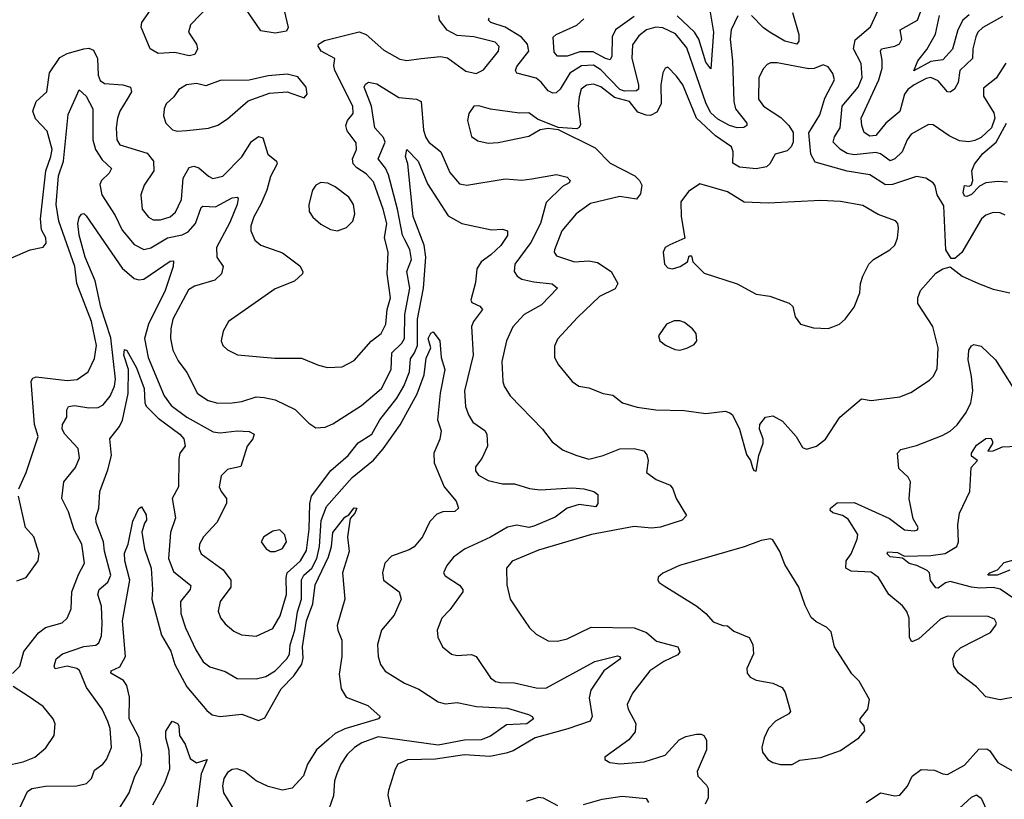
# Model space of a CAD drawing. Extents: x 1443846 to 1577407, y 839182 to 927291.
# Tile 376 of 535: x 1540667 to 1544782, y 878088 to 881347. Entities that reach past the tile are written whole.
import ezdxf

# ---------------------------------------------------------------- set-up
doc = ezdxf.new("R2010")
doc.units = 0

msp = doc.modelspace()

# ---------------------------------------------------------------- linework, layer by layer
at = {"layer": '0CON20XD'}
for points in [[(1541465, 881413.2), (1541379.8, 881325), (1541371.5, 881295), (1541405.4, 881245), (1541409.1, 881225), (1541398.3, 881201.7), (1541375, 881196.4), (1541315, 881209.8), (1541245, 881205.3), (1541211.6, 881225), (1541174.2, 881315.8), (1541177.2, 881335), (1541213.8, 881386.2)], [(1541772.2, 881385), (1541789.2, 881315), (1541781.4, 881298.6), (1541735, 881290.9), (1541675, 881300.8), (1541595, 881416.2)], [(1543549.6, 881395), (1543566.6, 881295), (1543555, 881141.4), (1543535, 881169.5), (1543505.5, 881265), (1543487, 881295), (1543415, 881362.5)], [(1544788.1, 881165), (1544747.2, 881102.8), (1544695, 881061.2), (1544695, 881026.7), (1544738.3, 880958.3), (1544742, 880935), (1544728, 880895), (1544685, 880854.2), (1544658.5, 880841.5), (1544633.6, 880836.4), (1544595, 880840.5), (1544551.9, 880861.9), (1544485, 880907.5), (1544465, 880909.2), (1544392.2, 880867.8), (1544375.3, 880844.7), (1544354.7, 880795), (1544325, 880765.3), (1544305, 880756.9), (1544265, 880786.2), (1544245, 880792), (1544155, 880782.3), (1544125, 880787.2), (1544096.6, 880805), (1544066.1, 880835), (1544072.3, 880857.7), (1544095.7, 880895), (1544104.6, 880985.4), (1544171.3, 881065), (1544187.3, 881105), (1544183.7, 881163.7), (1544151.1, 881225), (1544157.9, 881262.1), (1544222.4, 881317.6), (1544255, 881386.5)], [(1544775, 881360.8), (1544691.5, 881315), (1544671.3, 881295), (1544662.2, 881275), (1544650, 881225), (1544648.5, 881185), (1544595.8, 881135), (1544589, 881085), (1544573.7, 881056.3), (1544555, 881044.6), (1544545, 881045.9), (1544505, 881091.3), (1544475, 881105.2), (1544455, 881101.7), (1544405, 881074.2), (1544379.1, 881055), (1544364.4, 881035), (1544345, 880963.8), (1544286, 880915), (1544245, 880862.6), (1544220.1, 880860.1), (1544196, 880875), (1544185.8, 880905), (1544184.2, 880935), (1544258.1, 881095), (1544271.9, 881145), (1544271.8, 881178.2), (1544264.7, 881215), (1544268.5, 881225), (1544325, 881235.8), (1544344.3, 881245.7), (1544354.1, 881265), (1544346.2, 881305), (1544418.5, 881345), (1544441.9, 881405)], [(1540629.5, 880350.5), (1540710, 880385), (1540765, 880396.2), (1540776.8, 880413.2), (1540776.1, 880435), (1540758.3, 880468.3), (1540753.4, 880515), (1540775.2, 880715), (1540797.4, 880775), (1540801.7, 880805), (1540781.3, 880881.3), (1540733, 880933), (1540721.9, 880965), (1540735.5, 881005), (1540780, 881045), (1540791.8, 881125), (1540835, 881188.5), (1540865, 881205.9), (1540935, 881225.5), (1540955, 881227.5), (1540975, 881220), (1540992.3, 881185), (1540994.7, 881115), (1541002.3, 881092.3), (1541020.4, 881080.4), (1541097.5, 881075), (1541129.2, 881065), (1541134.4, 881045), (1541115.6, 881014.4), (1541085.3, 880965), (1541074.7, 880935), (1541069.1, 880895), (1541072.5, 880845), (1541085, 880824.1), (1541198.8, 880788.8), (1541226.3, 880755), (1541226.7, 880715), (1541186.5, 880655), (1541172.7, 880615), (1541178.2, 880555), (1541205, 880520.9), (1541225, 880510.4), (1541255, 880510.3), (1541295, 880522.8), (1541317.1, 880542.9), (1541343.1, 880595), (1541350.3, 880685), (1541375, 880729.4), (1541395, 880734.5), (1541415, 880728.2), (1541455, 880692.3), (1541473.7, 880683.6), (1541515, 880692.7), (1541595, 880774), (1541635, 880838.2), (1541665, 880859.1), (1541683, 880853), (1541704.2, 880785), (1541739.6, 880755), (1541743.2, 880745), (1541715, 880691.4), (1541700, 880635), (1541673.9, 880576.1), (1541645, 880523.1), (1541632.5, 880485), (1541632.7, 880465), (1541648.9, 880425), (1541675, 880404.6), (1541765, 880372.3), (1541837.6, 880317.6), (1541850, 880295), (1541849.1, 880285), (1541815, 880253.8), (1541735, 880221.5), (1541539.2, 880085), (1541517.1, 880045), (1541508.6, 880005), (1541515.8, 879985), (1541535, 879967.5), (1541576.8, 879946.8), (1541732.6, 879932.6), (1541845, 879932.5), (1541915, 879902.9), (1541953.4, 879893.4), (1542015, 879895.6), (1542065, 879923.1), (1542135, 880003.1), (1542176.7, 880035), (1542196.6, 880075), (1542202.2, 880135), (1542215.7, 880184.3), (1542202.5, 880285), (1542206.3, 880375), (1542191.3, 880435), (1542201.7, 880495), (1542186.1, 880555), (1542145, 880669.6), (1542115, 880702.4), (1542075, 880727.5), (1542060, 880745), (1542057.7, 880765), (1542073.6, 880805), (1542072.8, 880832.8), (1542035, 880882.1), (1542030.2, 880905), (1542036.3, 880925), (1542059.7, 880955), (1542059.5, 880985), (1541984.2, 881135), (1541979.2, 881155), (1541983.1, 881185), (1541926.5, 881215), (1541913.5, 881236.5), (1541915.8, 881245), (1541940.7, 881259.3), (1542085, 881296.2), (1542115, 881284.5), (1542189.2, 881219.2), (1542255, 881182.3), (1542285, 881176.2), (1542344.7, 881185.3), (1542425, 881192.5), (1542455, 881188.1), (1542531.7, 881131.7), (1542575, 881122), (1542605, 881137.1), (1542667.9, 881215), (1542670, 881235), (1542653.6, 881253.6), (1542565.3, 881274.7), (1542495, 881281.1), (1542453.7, 881303.7), (1542420.6, 881345), (1542418.6, 881365)], [(1543667.6, 881362.4), (1543640.7, 881305), (1543635.7, 881265), (1543645.3, 881175), (1543651.4, 881005), (1543658.9, 880975), (1543705.6, 880915), (1543705.5, 880904.5), (1543693.6, 880896.4), (1543665, 880895.3), (1543633.5, 880905), (1543585, 880930.6), (1543555, 880957.5), (1543535.2, 880995), (1543455, 881228.9), (1543407.8, 881287.8), (1543355, 881312.6), (1543325, 881316.2), (1543286.7, 881305), (1543255, 881279.2), (1543228.3, 881241.7), (1543224.8, 881184.8), (1543253.4, 881075), (1543253, 881057), (1543245, 881049.1), (1543195, 881048.8), (1543175, 881054.9), (1543095, 881137.8), (1543065, 881156.6), (1543015, 881154.8), (1542966.4, 881123.6), (1542925, 881055.9), (1542908.5, 881041.5), (1542895, 881039.3), (1542875, 881049.3), (1542846.4, 881086.4), (1542825, 881102.7), (1542745, 881122.9), (1542739.2, 881135), (1542745, 881151.9), (1542794.3, 881215), (1542789.5, 881245), (1542763.4, 881273.4), (1542695.8, 881315.8), (1542635.8, 881335), (1542625.6, 881345), (1542628.1, 881355)], [(1543235, 881361), (1543157.2, 881305), (1543143.3, 881275), (1543141.6, 881195), (1543135, 881179.5), (1543115, 881184.4), (1543063.3, 881213.3), (1543007.2, 881212.8), (1542955, 881194.4), (1542914, 881195), (1542900.8, 881210.8), (1542896.5, 881273.5), (1542909.2, 881285), (1542995, 881324.3), (1543025, 881350.8)], [(1543896.4, 881376.4), (1543922.9, 881285), (1543922.9, 881257.1), (1543914.7, 881245.3), (1543865, 881257), (1543803.2, 881293.2), (1543775, 881313.4), (1543725, 881364.7)], [(1544635, 881367.4), (1544608.7, 881345), (1544587.3, 881305), (1544565.7, 881224.3), (1544525, 881179.2), (1544475, 881172), (1544403.6, 881133.6), (1544420.8, 881175), (1544458.3, 881221.7), (1544494.1, 881285.9), (1544511, 881365)], [(1544785, 880530), (1544765, 880539.1), (1544735, 880540.5), (1544705, 880530), (1544686.9, 880515), (1544605, 880374.2), (1544575, 880348.8), (1544559.3, 880349.3), (1544537.5, 880385), (1544528.8, 880568.8), (1544500.7, 880615), (1544493, 880653), (1544485, 880664.4), (1544453.8, 880685), (1544415, 880691.5), (1544315, 880658.6), (1544285, 880656.2), (1544219.2, 880699.2), (1544125, 880714.3), (1543991.2, 880751.2), (1543972.8, 880785), (1543965.3, 880874.7), (1544010.6, 880949.4), (1544031.7, 881018.3), (1544072.7, 881095), (1544065, 881122), (1544045, 881150), (1544025, 881157.8), (1543987.4, 881142.6), (1543965, 881141.2), (1543832.8, 881167.2), (1543805, 881166.2), (1543790.9, 881159.1), (1543775, 881142.5), (1543755.5, 881105), (1543754.7, 881015), (1543775, 880986.2), (1543847.7, 880937.7), (1543880.9, 880905), (1543899.1, 880875), (1543899.6, 880835), (1543890.9, 880815), (1543875, 880798.8), (1543824.4, 880785), (1543802.5, 880745), (1543788.5, 880731.5), (1543745, 880723.6), (1543675, 880731.2), (1543647.4, 880747.4), (1543648.6, 880795), (1543641.3, 880815), (1543575, 880861.5), (1543494.8, 880935), (1543438.8, 881075), (1543411.4, 881111.4), (1543375, 881148), (1543364.2, 881145), (1543354.6, 881125.4), (1543346.7, 881075), (1543347.1, 880995), (1543329, 880961), (1543302.8, 880947.2), (1543285, 880947.6), (1543250.8, 880960.8), (1543214.7, 881005), (1543152, 881022), (1543095, 881066.9), (1543065, 881078.1), (1543035, 881073.3), (1543014, 881056), (1543004.8, 881025.2), (1543000.4, 880985), (1543011.2, 880908.8), (1543005, 880896.2), (1542995, 880891.4), (1542917, 880897), (1542830.6, 880930.6), (1542795, 880957.5), (1542755, 880956.2), (1542635, 880973.4), (1542585, 880986.8), (1542565, 880985.4), (1542543.9, 880955), (1542538.2, 880925), (1542555, 880859.2), (1542581.2, 880841.2), (1542625, 880831.5), (1542666.4, 880833.6), (1542795, 880860.8), (1542842.3, 880887.7), (1542875, 880894), (1542917.5, 880887.5), (1543071.5, 880811.5), (1543135, 880747.5), (1543238.2, 880695), (1543257.5, 880675), (1543266.7, 880655), (1543261.5, 880618.5), (1543245, 880596.7), (1543175, 880608.3), (1543051.9, 880578.1), (1542992.1, 880535), (1542932, 880465), (1542902.1, 880385), (1542900.9, 880375), (1542909.7, 880359.7), (1542985, 880334.3), (1543045, 880338.9), (1543081.8, 880331.8), (1543139.2, 880295), (1543166.1, 880243.9), (1543155, 880222.2), (1543089.8, 880190.2), (1542997.4, 880102.6), (1542915, 880012), (1542901.7, 879981.7), (1542902.5, 879935), (1542919.2, 879905), (1542975.8, 879835), (1543003.3, 879815), (1543045, 879808.5), (1543105, 879784.4), (1543145, 879776.9), (1543185.8, 879745.8), (1543247.6, 879727.6), (1543325, 879715.6), (1543444, 879714), (1543535, 879701.5), (1543615, 879710.8), (1543635, 879704.3), (1543645.4, 879695), (1543674.6, 879635), (1543705, 879530), (1543720.8, 879505), (1543728.8, 879475), (1543735, 879463.3), (1543745, 879460)], [(1541325, 880880.6), (1541365, 880884.4), (1541455, 880893.5), (1541495, 880905.7), (1541535, 880932), (1541621.6, 881008.4), (1541710.6, 881039.4), (1541785, 881045.7), (1541855, 881020), (1541867.5, 881035), (1541863.8, 881065), (1541828.8, 881108.8), (1541785, 881118.7), (1541705, 881112.9), (1541626.2, 881093.8), (1541505, 881092.4), (1541445, 881070.9), (1541405, 881080.4), (1541363.8, 881075), (1541331.4, 881055), (1541311.4, 881025), (1541279.2, 880995), (1541270, 880975), (1541267.1, 880945), (1541277.1, 880915), (1541305, 880887.1), (1541325, 880880.6)], [(1540663.6, 879386.4), (1540694.3, 879455), (1540743.8, 879605), (1540728.1, 879655), (1540714.2, 879835.8), (1540721.1, 879848.9), (1540735, 879853.8), (1540865, 879839.4), (1540907, 879843), (1540953.3, 879875), (1540979.1, 879930.9), (1540988, 879985), (1540966.7, 880085), (1540905.2, 880245), (1540896.6, 880315), (1540830.5, 880505), (1540819.2, 880575), (1540829.4, 880695), (1540849.5, 880755), (1540869.5, 880950.5), (1540915, 881054), (1540945, 881026.8), (1540972, 880975), (1540971.7, 880845), (1540983.1, 880805), (1541010.6, 880760.6), (1541049.6, 880725), (1541041.1, 880705), (1541008.5, 880675), (1541001.2, 880658.8), (1541009.4, 880615), (1541065, 880528.2), (1541095, 880467.3), (1541145, 880406.8), (1541185, 880386.7), (1541215, 880393.1), (1541284.2, 880435.8), (1541345, 880448.3), (1541370.2, 880459.8), (1541401.1, 880495), (1541425, 880562.5), (1541432.5, 880567.5), (1541485, 880564.7), (1541555, 880602.7), (1541575, 880605.6), (1541579.1, 880599.1), (1541575.9, 880575), (1541545, 880499.1), (1541488.9, 880395), (1541490, 880355), (1541517.5, 880315), (1541509.4, 880285), (1541482.3, 880257.7), (1541397.2, 880232.8), (1541371.7, 880218.3), (1541306.7, 880095), (1541297.7, 880055), (1541296.8, 880015), (1541306.8, 879965), (1541329.2, 879920.8), (1541365, 879871.9), (1541410, 879785), (1541454.7, 879754.7), (1541495, 879744.6), (1541555, 879745.3), (1541595, 879750.7), (1541655, 879771.2), (1541688.1, 879768.1), (1541735, 879757.6), (1541818, 879718), (1541875, 879660), (1541905, 879641.2), (1541943.9, 879643.9), (1541975, 879657.1), (1542095, 879734.6), (1542178.7, 879805), (1542218.9, 879885), (1542222.5, 879955), (1542263.7, 879995), (1542275.1, 880014.9), (1542276.6, 880115), (1542297.3, 880225), (1542285.2, 880295), (1542304.8, 880345), (1542297.1, 880387.1), (1542276.4, 880426.4), (1542266.4, 880446.4), (1542246.1, 880555), (1542208, 880698), (1542196, 880726), (1542165.3, 880765), (1542194.7, 880835), (1542186.5, 880855), (1542150.4, 880895), (1542136.5, 880985), (1542106.8, 881065), (1542111.9, 881078.1), (1542124.1, 881085.9), (1542158.8, 881078.8), (1542251.8, 881021.8), (1542325.4, 881015.4), (1542344.3, 881005), (1542354.8, 880885), (1542363.4, 880855), (1542376.4, 880835), (1542426.5, 880795), (1542465, 880708.9), (1542505, 880661.5), (1542535, 880655.4), (1542695, 880681.2), (1542765, 880676.2), (1542807.7, 880682.3), (1542910.2, 880700.2), (1542955, 880688.1), (1542968, 880675), (1542963.8, 880665), (1542935, 880649.1), (1542867.4, 880582.6), (1542843.2, 880495), (1542802.8, 880415), (1542736, 880325), (1542732.7, 880295), (1542745.6, 880275), (1542765, 880262.7), (1542815, 880250.6), (1542892.7, 880242.7), (1542914, 880225), (1542847.7, 880155), (1542775.6, 880115), (1542727.4, 880062.6), (1542701.5, 880005), (1542681.1, 879918.9), (1542685.7, 879835), (1542691.4, 879815), (1542717.1, 879775), (1542851.2, 879635), (1542892.2, 879582.2), (1542937.6, 879547.6), (1542995, 879525.6), (1543045, 879510.5), (1543105.5, 879525.5), (1543175, 879553.3), (1543235, 879554.6), (1543275.4, 879545.4), (1543287.9, 879527.9), (1543292.9, 879505), (1543286, 879455), (1543326.2, 879425), (1543385, 879402), (1543396.3, 879386.3), (1543410, 879345), (1543454, 879275), (1543435.4, 879254.6), (1543345, 879225.4), (1543307.7, 879222.3), (1543235, 879228.3), (1543056.7, 879195), (1542835, 879130), (1542725, 879084.3), (1542700.8, 879055), (1542702.9, 878985), (1542716, 878925), (1542755.7, 878865.7), (1542798, 878805), (1542825, 878778), (1542875, 878750.8), (1542915, 878750), (1542955, 878758.6), (1543055, 878808.5), (1543235, 878805.3), (1543285.7, 878785.7), (1543328.8, 878748.8), (1543417.1, 878725), (1543425.6, 878705), (1543417.6, 878692.4), (1543358.6, 878665), (1543300, 878625), (1543228.3, 878531.7), (1543205.6, 878484.4), (1543209.5, 878465), (1543241.8, 878405), (1543239.6, 878370.4), (1543213, 878337), (1543112.5, 878265), (1543112.5, 878255), (1543132.5, 878242.5), (1543177, 878237), (1543276.7, 878245), (1543365, 878272.9), (1543423.6, 878336.4), (1543450.7, 878350.7), (1543495, 878361.2), (1543515, 878360), (1543525.8, 878355), (1543537.8, 878335), (1543536.8, 878295), (1543497.9, 878205), (1543501.5, 878185), (1543537.6, 878147.6), (1543543.5, 878133.5), (1543544.2, 878095), (1543532.2, 878067.8)], [(1544795, 880668.4), (1544755, 880671.1), (1544705, 880664.8), (1544678.8, 880651.2), (1544645, 880615.7), (1544625, 880607.5), (1544615, 880608.8), (1544609.4, 880625), (1544615, 880653.3), (1544635, 880650.8), (1544645, 880656.2), (1544650.5, 880675), (1544646.4, 880715), (1544657.5, 880742.5), (1544692.8, 880787.2), (1544748.2, 880835), (1544790.6, 880915)], [(1540636.2, 878613.8), (1540666.9, 878645), (1540683.9, 878706.1), (1540745.8, 878784.2), (1540775, 878806.2), (1540843.4, 878826.6), (1540864.4, 878845), (1540881.2, 878885), (1540884.2, 878955), (1540912, 879028), (1540937.9, 879075), (1540926.5, 879155), (1540894.7, 879215), (1540870.3, 879290.3), (1540842.9, 879345), (1540851.5, 879415), (1540899.5, 879475), (1540916.4, 879515), (1540910.4, 879555), (1540854.7, 879615), (1540844.7, 879635), (1540845.3, 879654.7), (1540863.6, 879685), (1540863.2, 879716.8), (1540870, 879730), (1540895, 879734.8), (1540955, 879724.2), (1540995, 879725.4), (1541015, 879736.9), (1541045, 879772.9), (1541063.2, 879815), (1541067.2, 879845), (1541047.6, 880017.6), (1541005.4, 880145), (1540981.5, 880255), (1540940.7, 880355), (1540915, 880445.8), (1540909.7, 880495), (1540915, 880520.8), (1540925, 880534.4), (1540935, 880536.9), (1540945, 880526.7), (1541095, 880308.8), (1541145.3, 880265.3), (1541165, 880259.6), (1541185, 880262.9), (1541295, 880338.1), (1541308.8, 880338.8), (1541307.9, 880315), (1541274.3, 880215), (1541204.5, 880075), (1541188.5, 880015), (1541203.3, 879935), (1541270.5, 879775), (1541300, 879735), (1541365, 879685.6), (1541475, 879623.8), (1541505, 879619.7), (1541575, 879627.9), (1541626.2, 879626.2), (1541647.1, 879615), (1541641.1, 879595), (1541617.8, 879565), (1541591.2, 879478.8), (1541535, 879467.3), (1541509.1, 879440.9), (1541500.6, 879395), (1541508.1, 879375), (1541531.4, 879345), (1541531.4, 879325), (1541490, 879245), (1541434.4, 879185), (1541418.2, 879155), (1541416.7, 879135), (1541424.4, 879115), (1541517.3, 879047.3), (1541549.6, 879005), (1541548.8, 878975), (1541504.5, 878915), (1541496.5, 878875), (1541506.2, 878846.2), (1541525, 878821.4), (1541561.2, 878791.2), (1541594.1, 878775.9), (1541655, 878770), (1541725, 878801.9), (1541755.8, 878855), (1541782.2, 878945), (1541779.7, 879015), (1541785, 879034.6), (1541840, 879085), (1541865, 879127.8), (1541876.8, 879216.8), (1541878.8, 879325), (1541886.5, 879355), (1541967.5, 879462.5), (1542038.9, 879525), (1542081.5, 879578.5), (1542138.8, 879615), (1542171.2, 879675), (1542243.3, 879765), (1542271.9, 879815), (1542295.4, 879875), (1542300.1, 879929.9), (1542317.3, 879955), (1542329.5, 879985), (1542329.4, 880095), (1542354.9, 880225), (1542364.6, 880354.6), (1542356.8, 880405), (1542310.9, 880525), (1542288.6, 880745), (1542279.5, 880775), (1542284, 880805), (1542331.9, 880755), (1542371.2, 880661.2), (1542457.6, 880527.6), (1542515, 880495.5), (1542638.6, 880468.6), (1542685, 880470.9), (1542705.7, 880465), (1542705.4, 880445), (1542677.5, 880402.5), (1542636.3, 880363.7), (1542594.9, 880335.1), (1542576.7, 880305), (1542571.7, 880248.3), (1542551.9, 880175), (1542556.2, 880165), (1542589.6, 880149.6), (1542600.6, 880135), (1542562.7, 880085), (1542554.7, 880065), (1542562.5, 879945), (1542525.3, 879795.3), (1542530.1, 879730.1), (1542542.7, 879695), (1542561.1, 879665), (1542610.3, 879630.3), (1542619.6, 879615), (1542622.3, 879565), (1542597.8, 879512.2), (1542572.1, 879477.9), (1542571.7, 879461.7), (1542583.7, 879443.7), (1542625, 879421.5), (1542685, 879406.7), (1542735, 879406.5), (1542797.4, 879387.4), (1542841.3, 879381.3), (1542975, 879390.7), (1543025, 879386.5), (1543066.7, 879375), (1543082.3, 879362.3), (1543082.9, 879325), (1543075, 879311.4), (1543005, 879320.6), (1542954.8, 879305.2), (1542905, 879267.8), (1542815, 879229.6), (1542795, 879224.8), (1542745, 879234.2), (1542705, 879226), (1542635, 879184.6), (1542525.9, 879134.1), (1542479.5, 879100.5), (1542451.9, 879065), (1542438.6, 879035), (1542445, 879021.9), (1542505, 878983.1), (1542518.9, 878965), (1542519.4, 878955), (1542465, 878880), (1542431.1, 878845), (1542411.4, 878795), (1542414.1, 878765.9), (1542434.2, 878725), (1542471.2, 878695), (1542495, 878688.9), (1542555, 878693.5), (1542574.2, 878685), (1542635, 878595.6), (1542655, 878581.2), (1542675, 878576.2), (1542735, 878575.3), (1542825, 878554.6), (1542865, 878553.4), (1543070.8, 878665), (1543165, 878687.9), (1543175.5, 878685), (1543177.1, 878675), (1543108.2, 878625), (1543053.1, 878545), (1543047.2, 878512.8), (1543059.6, 878435), (1543050.8, 878415), (1542957.7, 878382.3), (1542821.5, 878345), (1542728.8, 878291.2), (1542699.4, 878280.6), (1542632.2, 878267.8), (1542525, 878274.4), (1542405, 878256.5), (1542286.9, 878253.1), (1542247.5, 878235), (1542235.7, 878215), (1542208.6, 878125), (1542205.8, 878105), (1542216, 878055)], [(1541995, 880464), (1542032.1, 880477.9), (1542058.6, 880505), (1542067.8, 880535), (1542061.1, 880575), (1542042.9, 880605), (1541985, 880648.1), (1541955, 880664), (1541925, 880666.2), (1541904.5, 880655.5), (1541890.8, 880635), (1541875.7, 880575), (1541876, 880545), (1541891.3, 880521.3), (1541925, 880492.5), (1541965, 880470), (1541995, 880464)], [(1544045, 880056.2), (1544065, 880063.8), (1544092.5, 880075), (1544116.7, 880095), (1544153.8, 880145), (1544178.6, 880205), (1544181.4, 880245), (1544191.1, 880275), (1544215.6, 880325), (1544235, 880344.4), (1544303.8, 880385), (1544323.8, 880405), (1544335.9, 880434.1), (1544339.2, 880475), (1544337.5, 880495), (1544326.8, 880506.8), (1544255, 880533.3), (1544190.4, 880570.4), (1544097.6, 880587.6), (1544015, 880590.8), (1543795, 880579.8), (1543695, 880583.9), (1543625, 880627.5), (1543509.3, 880660.7), (1543461.7, 880628.3), (1543429.2, 880585), (1543430.6, 880525), (1543446.7, 880433.3), (1543383.4, 880406.6), (1543365, 880394.2), (1543356.7, 880375), (1543361.1, 880325), (1543375, 880310), (1543395, 880305.6), (1543427.5, 880315), (1543457.5, 880335), (1543465, 880360), (1543475, 880360), (1543480, 880335), (1543527.8, 880287.8), (1543665, 880243.3), (1543745, 880199.4), (1543801.4, 880191.4), (1543882.3, 880162.3), (1543898.3, 880148.3), (1543907.5, 880105), (1543930, 880075), (1543985, 880058.8), (1544045, 880056.2)], [(1543745, 879460), (1543756.2, 879525), (1543773.6, 879576.4), (1543773.3, 879595), (1543758.8, 879635), (1543760, 879655), (1543783.9, 879686.1), (1543815, 879691.2), (1543855, 879669.2), (1543912, 879605), (1543938.3, 879558.3), (1543955, 879551.2), (1543997.5, 879565), (1544035, 879593.3), (1544094.5, 879685.5), (1544185, 879762.9), (1544225, 879755.7), (1544345, 879770), (1544391.3, 879788.7), (1544469.3, 879840.7), (1544485, 879856.2), (1544501.7, 879888.3), (1544505.4, 879975), (1544483.3, 880065), (1544420.3, 880160.3), (1544420, 880185), (1544431.4, 880215), (1544495, 880287.1), (1544525, 880306), (1544555, 880313.3), (1544606.2, 880275), (1544674.7, 880244.7), (1544735, 880220.5), (1544805.5, 880205.5)], [(1543425, 879966.2), (1543455, 879973.8), (1543485, 879990), (1543496.2, 880005), (1543493.8, 880035), (1543478.8, 880055), (1543445, 880081.2), (1543425, 880088), (1543401.7, 880088.3), (1543370, 880075), (1543336.7, 880025), (1543342.5, 880005), (1543365.9, 879985.9), (1543405, 879968), (1543425, 879966.2)], [(1540655, 878026.2), (1540698.5, 878121.5), (1540716.7, 878133.3), (1540775, 878143.9), (1540904.7, 878145.3), (1540945.3, 878154.7), (1540967.1, 878175), (1540979.4, 878210.6), (1541014, 878235), (1541030, 878255), (1541050.5, 878305), (1541044.1, 878385), (1541035, 878414.2), (1541010.8, 878465), (1540945.4, 878555), (1540916.1, 878626.1), (1540905, 878635.3), (1540865, 878645.3), (1540815, 878634.3), (1540810.9, 878645), (1540819.1, 878675), (1540845, 878696.1), (1540935, 878727.4), (1540985, 878732.3), (1540997.1, 878742.9), (1541007.8, 878772.2), (1541011.8, 878821.8), (1541007.9, 878895), (1540993.1, 878945), (1540999.1, 878965), (1541035, 878995.4), (1541047.3, 879025), (1541021.3, 879125), (1541017.1, 879165), (1540986.3, 879245), (1540984.7, 879265), (1540997.3, 879305), (1541000.9, 879375), (1541035.3, 879465), (1541050.3, 879525), (1541043.3, 879595), (1541083.3, 879646.7), (1541096.5, 879673.5), (1541120.5, 879785), (1541120.8, 879885), (1541101.9, 879945), (1541105, 879967.8), (1541115, 879964.4), (1541155, 879891.2), (1541186.9, 879805), (1541189.1, 879745), (1541195, 879731.5), (1541245, 879682.1), (1541335.4, 879615), (1541352.7, 879595), (1541358.6, 879565), (1541335.6, 879535), (1541331.9, 879511.9), (1541330.5, 879395), (1541303.3, 879345), (1541317.7, 879265), (1541297.1, 879202.9), (1541288.4, 879095), (1541310.1, 879040.1), (1541381.7, 878981.7), (1541379.3, 878965), (1541338.7, 878915), (1541340.3, 878865), (1541360, 878805), (1541402.8, 878712.8), (1541433.4, 878663.4), (1541461.9, 878641.9), (1541525, 878622.5), (1541575, 878593.5), (1541655, 878591.8), (1541695, 878601.6), (1541735, 878625.3), (1541783.4, 878675), (1541793.9, 878695), (1541796.5, 878733.5), (1541816.8, 878795), (1541827.4, 878872.6), (1541843.8, 878925), (1541844.1, 879005.9), (1541853.5, 879025), (1541886.9, 879055), (1541908.1, 879095), (1541920, 879145), (1541926.3, 879253.7), (1541948.2, 879311.8), (1542056.5, 879433.5), (1542144.8, 879505.2), (1542186.2, 879553.8), (1542257, 879653), (1542327.5, 879782.5), (1542356.9, 879863.1), (1542365, 879931.8), (1542385.3, 879975), (1542373.3, 880015), (1542385, 880036.7), (1542395, 880042.5), (1542422.9, 880005), (1542428.5, 879935), (1542442.9, 879885), (1542424.4, 879785.6), (1542412.3, 879675), (1542428, 879628), (1542423.1, 879593.1), (1542397.3, 879535), (1542398.5, 879495), (1542440.4, 879395), (1542491.5, 879335), (1542500, 879305), (1542485, 879291.5), (1542435, 879290.6), (1542410.2, 879279.8), (1542380.2, 879249.8), (1542349.6, 879185), (1542315, 879143.6), (1542295, 879130.8), (1542220, 879105), (1542193.1, 879075), (1542183.3, 879035), (1542186.9, 879005), (1542252.9, 878955), (1542261.5, 878925), (1542232, 878858), (1542178.5, 878795), (1542161.8, 878735), (1542165.5, 878685), (1542175, 878651.2), (1542194.6, 878624.6), (1542275, 878573.3), (1542335, 878548.2), (1542415, 878496.4), (1542445, 878487.1), (1542495, 878492.9), (1542576.2, 878476.2), (1542705, 878469.3), (1542792.6, 878442.6), (1542808.9, 878435), (1542813.5, 878425), (1542786.2, 878403.8), (1542701, 878399), (1542635, 878351.6), (1542595, 878336.7), (1542525.8, 878335.8), (1542415, 878315.3), (1542165, 878349.6), (1542096.5, 878325), (1542065.6, 878305), (1542035.6, 878275), (1542008.9, 878235), (1541991.4, 878195), (1541982.9, 878165), (1541977.6, 878102.4), (1541938.9, 877991.1)], [(1544835, 878517.8), (1544765, 878504.6), (1544705, 878516.5), (1544665, 878557.8), (1544590, 878615), (1544570.5, 878645), (1544567.3, 878675), (1544578.5, 878701.5), (1544598.4, 878721.6), (1544724.4, 878785), (1544745.9, 878815.9), (1544748.6, 878825), (1544741.1, 878841.1), (1544715, 878852.2), (1544545, 878853.6), (1544515, 878840.9), (1544425, 878758.5), (1544395, 878747.1), (1544385.5, 878765), (1544383.9, 878845), (1544373.9, 878873.9), (1544356.9, 878896.9), (1544298.6, 878945), (1544255.8, 879015), (1544225, 879037.8), (1544141.9, 879041.9), (1544120, 879055), (1544120.8, 879085), (1544142.2, 879115), (1544167.1, 879175), (1544169.6, 879195), (1544129.5, 879259.5), (1544105, 879274.7), (1544065.6, 879285.6), (1544053.8, 879295), (1544056, 879305), (1544083.1, 879326.9), (1544155, 879329.4), (1544302.1, 879262.1), (1544365, 879214.5), (1544405, 879210), (1544418.8, 879215), (1544421.2, 879225), (1544400.8, 879260.8), (1544384.2, 879344.2), (1544390, 879415), (1544380.6, 879435), (1544341.4, 879471.4), (1544335.8, 879535), (1544350, 879550), (1544415, 879567.8), (1544521.7, 879608.3), (1544555, 879627.1), (1544585, 879653.8), (1544622.5, 879705), (1544642, 879745), (1544650.3, 879795), (1544645.2, 879855.2), (1544630.4, 879925), (1544633.6, 879965), (1544645, 879984), (1544655, 879989.2), (1544685, 879982.5), (1544745.7, 879925.7), (1544851.8, 879755)], [(1544860.8, 878900.8), (1544765, 878966.1), (1544735, 878974.1), (1544679.1, 878970.9), (1544644.5, 878974.5), (1544555, 878999.4), (1544536.6, 878993.4), (1544505, 878970.5), (1544495, 878972.9), (1544473.2, 879003.2), (1544469.3, 879035), (1544460, 879045), (1544416.2, 879066.2), (1544383.6, 879073.6), (1544355.9, 879095.9), (1544305, 879101.9), (1544291.6, 879115), (1544295, 879123.1), (1544335, 879120.2), (1544365.3, 879105.3), (1544475, 879107.7), (1544534.3, 879115.7), (1544583.5, 879145), (1544590.4, 879165), (1544587.3, 879235), (1544594.3, 879284.3), (1544638.1, 879375), (1544642.9, 879475), (1544670, 879505), (1544645, 879522.5), (1544644.3, 879535), (1544665, 879568), (1544705, 879596.2), (1544725, 879597.5), (1544732.5, 879585), (1544732.5, 879575), (1544713.6, 879543.6), (1544735, 879544.3), (1544775, 879562.2), (1544835, 879564.6)], [(1540655, 879001.2), (1540693.3, 879015), (1540744.2, 879085), (1540747.5, 879115), (1540725.8, 879185), (1540690.8, 879225), (1540661.5, 879355)], [(1541070.4, 878029.6), (1541124.2, 878115), (1541147.5, 878185), (1541173.7, 878235), (1541177.1, 878275), (1541166.5, 878345), (1541124.2, 878425), (1541125.3, 878515), (1541114.7, 878564.7), (1541100, 878585), (1541047.1, 878615), (1541049.4, 878625), (1541085, 878641.5), (1541108.4, 878685), (1541095.6, 878835), (1541126.7, 879005), (1541105.4, 879085), (1541105, 879116.7), (1541120.5, 879155), (1541138.8, 879251.2), (1541165, 879304.2), (1541175, 879311.2), (1541195, 879276.9), (1541196, 879255), (1541187.6, 879242.4), (1541176.6, 879205), (1541188.2, 879135), (1541215.5, 879055), (1541221.8, 878965), (1541218.2, 878925), (1541259.5, 878775), (1541298.1, 878708.1), (1541315, 878652.5), (1541365, 878558.8), (1541449.2, 878459.2), (1541471.5, 878441.5), (1541504.7, 878434.7), (1541595, 878444.2), (1541665, 878418.2), (1541690.7, 878429.3), (1541759.7, 878550.3), (1541812.2, 878605), (1541846.1, 878653.9), (1541851.5, 878678.5), (1541848.4, 878725), (1541865.1, 878835), (1541891.1, 878905), (1541901.1, 878985), (1541957.6, 879102.4), (1541969.1, 879145), (1541975, 879203.3), (1542025, 879267.1), (1542042.3, 879277.7), (1542065, 879306), (1542076.2, 879305), (1542068, 879285), (1542048, 879262), (1542037.1, 879185), (1542044.2, 879124.2), (1542015.6, 879035), (1542025.7, 878925), (1541993.6, 878815), (1541995.7, 878795), (1542013.2, 878753.2), (1542013.2, 878685), (1542001.3, 878611.3), (1542010.2, 878550.2), (1542031.5, 878515), (1542121.1, 878481.1), (1542173.8, 878435), (1542166.7, 878425), (1542025, 878383.1), (1541985, 878364.1), (1541959.4, 878340.6), (1541907.6, 878295), (1541869, 878235), (1541852.9, 878187.1), (1541805, 878134.6), (1541765, 878126.2), (1541705, 878141.2), (1541655.1, 878165.1), (1541605.9, 878205), (1541575, 878215.2), (1541555, 878212.5), (1541535, 878200.8), (1541520.3, 878175), (1541513.7, 878145), (1541518.5, 878115), (1541580, 878015)], [(1541735, 879123.5), (1541765, 879137.1), (1541781.1, 879165), (1541775, 879193.8), (1541754.2, 879214.2), (1541725, 879208.6), (1541686.7, 879185), (1541676.2, 879165), (1541696.2, 879135), (1541715, 879124.4), (1541735, 879123.5)], [(1543846.4, 878233.6), (1543895, 878234), (1543927.7, 878252.3), (1544015, 878262.5), (1544097.4, 878292.6), (1544173.8, 878345), (1544199.2, 878375), (1544195.8, 878395), (1544178.8, 878415), (1544178.8, 878425), (1544211.2, 878465), (1544218.8, 878505), (1544175, 878582.5), (1544145, 878612.5), (1544072, 878725), (1544058.3, 878788.3), (1544038.3, 878808.3), (1543995, 878830), (1543975, 878848.8), (1543948.9, 878898.9), (1543922.5, 878975), (1543865, 879070), (1543844.2, 879124.2), (1543815, 879172.5), (1543805, 879177.5), (1543765, 879170), (1543695, 879143.3), (1543424.5, 879065.5), (1543355, 879033.8), (1543335, 879017.5), (1543333.3, 879005), (1543340, 878995), (1543360.3, 878980.3), (1543496.2, 878895), (1543534.2, 878865), (1543565, 878830), (1543605, 878814.2), (1543625, 878813.8), (1543651.7, 878791.7), (1543715.7, 878765), (1543730.8, 878735), (1543734.1, 878695.9), (1543706.2, 878635), (1543706.7, 878615), (1543719.5, 878599.5), (1543745, 878586.2), (1543815, 878574.2), (1543853.3, 878555), (1543866.2, 878535), (1543888, 878455), (1543881.2, 878445), (1543825.8, 878415), (1543795.8, 878385), (1543778, 878345), (1543768.8, 878305), (1543771.2, 878285), (1543793.3, 878255), (1543815, 878242), (1543846.4, 878233.6)], [(1544805, 879045.9), (1544751.4, 879025), (1544712.9, 879025), (1544721.8, 879035), (1544752.8, 879047.2), (1544781.5, 879078.5), (1544876.9, 879105)], [(1540605, 878228.8), (1540681.2, 878245), (1540730, 878265), (1540776.2, 878303.8), (1540810.8, 878355), (1540814.3, 878404.3), (1540807.1, 878425), (1540765, 878475.7), (1540706.6, 878516.6), (1540639.4, 878559.4)], [(1541223.5, 878065), (1541273.3, 878156.7), (1541293.9, 878216.1), (1541291.9, 878291.9), (1541277.1, 878345), (1541277.3, 878372.7), (1541303.8, 878415), (1541325.9, 878405), (1541332.2, 878395), (1541334.8, 878354.8), (1541358.7, 878318.7), (1541379.3, 878259.3), (1541405, 878240.9), (1541450, 878255), (1541425.4, 878195), (1541406.4, 878055)], [(1544205, 878075.6), (1544265, 878115.6), (1544325, 878102.5), (1544345, 878106.2), (1544376.7, 878143.3), (1544396.7, 878185), (1544435, 878213.1), (1544489.6, 878209.6), (1544525, 878194.3), (1544545, 878192.5), (1544615, 878230.9), (1544675, 878297.5), (1544709.2, 878299.2), (1544721.2, 878291.2), (1544755, 878242.7), (1544838.8, 878195)], [(1542785, 878080), (1542835, 878096.6), (1542855, 878093.9), (1542915, 878062.4)], [(1543022.8, 878067.2), (1543101.3, 878088.7), (1543185, 878101.2), (1543285, 878092), (1543294.3, 878075)], [(1544595, 878050.7), (1544645, 878097.9), (1544665, 878106.9), (1544685, 878093.1), (1544711.6, 878035)]]:
    msp.add_lwpolyline(points, dxfattribs=at)

doc.saveas('drawing.dxf')
